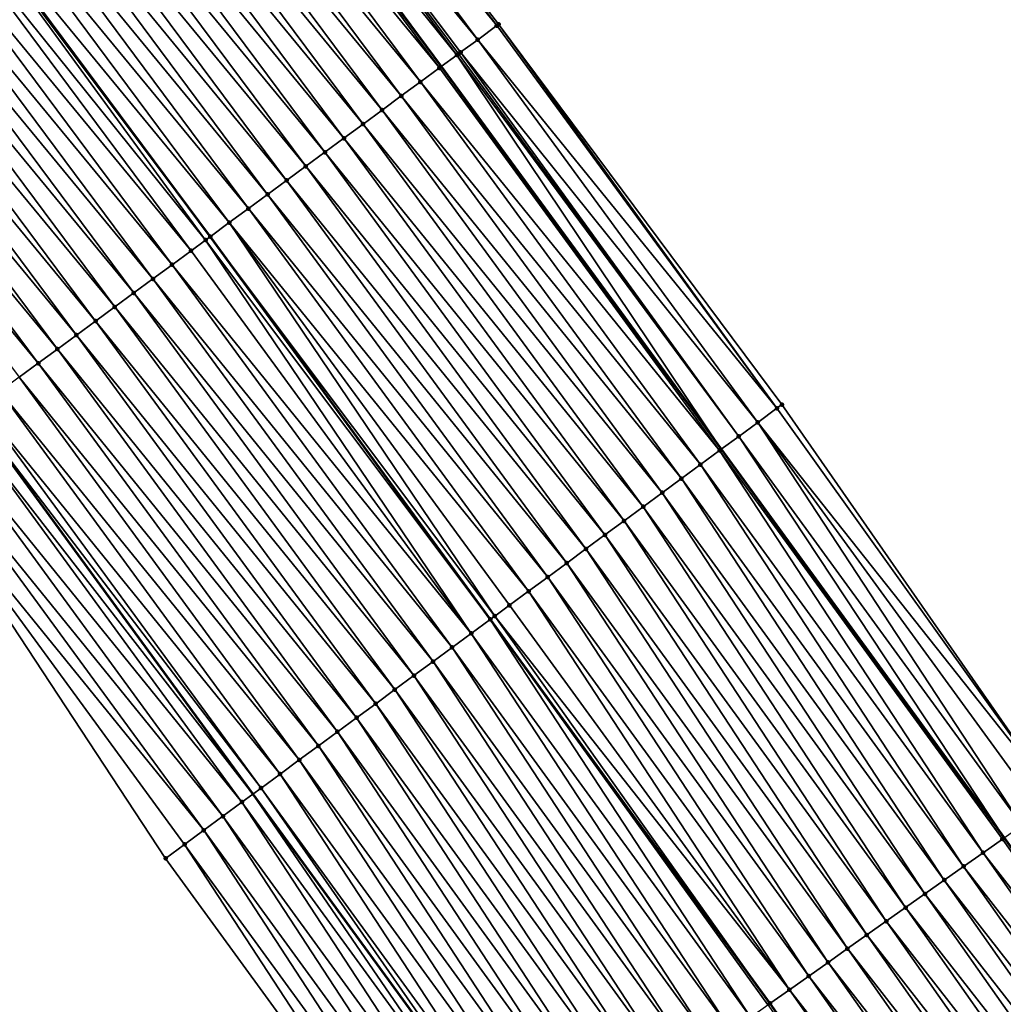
# Model space of a CAD drawing. Header units: feet. Extents: x 2017353 to 2024169, y 808050 to 818690.
# Tile 297 of 305: x 2023041 to 2023083, y 813715 to 813757. Entities that reach past the tile are written whole.
import ezdxf

# ---------------------------------------------------------------- set-up
doc = ezdxf.new("R2010")
doc.units = ezdxf.units.FT
doc.header["$MEASUREMENT"] = 0
for name, color, linetype, lineweight in [('EP_Travel Lane', 172, 'Continuous', 53), ('SB-Road Shots', 141, 'Continuous', 100), ('SB-Road X-Section', 40, 'Continuous', 13), ('STRIPING', 60, 'Continuous', 53)]:
    doc.layers.add(name, color=color, linetype=linetype, lineweight=lineweight)
doc.layers.add('I-77-MM15-17_SB-Surface-BORDER', color=7, linetype='Continuous')
doc.layers.add('I-77-MM15-17_SB-Surface-TIN', color=7, linetype='Continuous')

msp = doc.modelspace()

# ---------------------------------------------------------------- linework, layer by layer
at = {"layer": 'EP_Travel Lane'}
for points in [[(2022991.022505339, 813803.1458993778, 305.6170101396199), (2023003.285776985, 813787.5748178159, 306.3176587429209), (2023015.481625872, 813771.7401552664, 307.0422273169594), (2023027.677817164, 813755.9050481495, 307.7509931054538), (2023039.451268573, 813740.0749688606, 308.4438648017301), (2023051.259084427, 813723.947273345, 309.1315599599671), (2023062.910742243, 813707.9515460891, 309.8217512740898), (2023074.398836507, 813691.5952784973, 310.526257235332), (2023085.886663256, 813675.2393917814, 311.2440111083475), (2023097.152630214, 813658.9396776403, 311.9564695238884), (2023108.400717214, 813642.4176705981, 312.6668367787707), (2023119.426560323, 813626.1889705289, 313.387801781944), (2023130.063606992, 813609.2629426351, 313.9963628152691), (2023140.69929861, 813592.3390709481, 314.6781366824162), (2023151.334193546, 813575.4164669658, 315.40295375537), (2023161.970089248, 813558.4922705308, 316.0737007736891), (2023172.605150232, 813541.5694023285, 316.789546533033), (2023183.240155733, 813524.6466224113, 317.5083899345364)], [(2023022.87013042, 813802.7523768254, 308.1706826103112), (2023034.977134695, 813786.8482880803, 308.8740634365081), (2023047.084266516, 813770.9440317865, 309.571511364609), (2023059.192058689, 813754.6059007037, 310.2723964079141), (2023070.999675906, 813738.4784764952, 310.9698875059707), (2023082.927156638, 813722.1074260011, 311.6875594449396), (2023094.503306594, 813705.8125200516, 312.3790393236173), (2023106.078957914, 813689.5183159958, 313.0950110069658), (2023117.66792653, 813672.9413949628, 313.7577293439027), (2023129.028182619, 813656.4919666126, 314.3854467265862), (2023140.662172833, 813639.5990378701, 315.0095620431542), (2023151.539390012, 813622.8244211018, 315.6302828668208), (2023162.414023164, 813606.0537893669, 316.3875281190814), (2023173.289229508, 813589.2822736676, 317.1144895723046), (2023183.876974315, 813572.3268029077, 317.7604418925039), (2023194.421320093, 813555.3463802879, 318.4628187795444), (2023204.926228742, 813538.3413243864, 319.1687769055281)]]:
    msp.add_polyline3d(points, dxfattribs=at)
at = {"layer": 'I-77-MM15-17_SB-Surface-BORDER', "color": 3, "linetype": 'Continuous', "lineweight": -3}
for points in [[(2023024.964333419, 813804.3748025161, 308.3566072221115), (2023036.946262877, 813788.3742271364, 309.0580661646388), (2023049.169284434, 813772.559950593, 309.7702060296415), (2023061.614257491, 813756.3884599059, 310.4876143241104), (2023073.555617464, 813740.3594481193, 311.1966983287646), (2023085.154819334, 813723.6827751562, 311.8932503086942), (2023097.306286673, 813707.7941838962, 312.6253809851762), (2023108.604489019, 813691.3039202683, 313.3191232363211), (2023120.218062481, 813674.6817501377, 313.9789343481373), (2023131.518725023, 813658.1914563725, 314.5969364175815), (2023143.673377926, 813641.498583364, 315.1908668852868), (2023153.677246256, 813624.1738184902, 315.7780576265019), (2023163.769587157, 813606.9100084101, 316.4957880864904), (2023174.75253143, 813590.2067672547, 317.2367992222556), (2023185.943921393, 813573.6322411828, 317.9227440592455), (2023194.975082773, 813555.6961595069, 318.5071512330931), (2023205.189514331, 813538.5075337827, 319.1876011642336)], [(2023181.852581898, 813523.7702748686, 317.3997637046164), (2023171.551339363, 813540.9040270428, 316.7113860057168), (2023159.106655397, 813556.6838220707, 315.8496676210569), (2023149.587475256, 813574.3128165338, 315.2545603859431), (2023140.480258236, 813592.200764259, 314.6617741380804), (2023129.52701318, 813608.9241119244, 313.9559350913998), (2023117.200194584, 813624.78267664, 313.2088364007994), (2023105.421882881, 813640.386232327, 312.4429763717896), (2023094.197176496, 813656.9241267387, 311.7330354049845), (2023082.980358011, 813673.1857900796, 311.0144584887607), (2023070.66707368, 813688.9574749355, 310.2098197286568), (2023059.170121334, 813705.3067500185, 309.4875459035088), (2023047.574174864, 813721.2345558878, 308.7830737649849), (2023036.571872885, 813737.9548142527, 308.1614076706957), (2023024.851758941, 813753.7143577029, 307.4715350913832), (2023014.230916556, 813770.7705758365, 306.9171997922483), (2023000.449103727, 813785.3755890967, 306.0302409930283), (2022988.183231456, 813800.871041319, 305.3299364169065)]]:
    msp.add_polyline3d(points, dxfattribs=at)
at = {"layer": 'I-77-MM15-17_SB-Surface-TIN', "color": 128, "linetype": 'Continuous', "lineweight": -3}
for points in [[(2023061.53752641, 813756.3320417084, 310.4819767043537), (2023049.169284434, 813772.559950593, 309.7702060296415), (2023048.564577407, 813772.0912061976, 309.710621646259)], [(2023061.53752641, 813756.3320417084, 310.4819767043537), (2023061.614257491, 813756.3884599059, 310.4876143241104), (2023049.169284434, 813772.559950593, 309.7702060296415)], [(2023060.732484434, 813755.7388158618, 310.3922417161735), (2023048.564577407, 813772.0912061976, 309.710621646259), (2023047.774236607, 813771.4785323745, 309.6319954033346)], [(2023060.732484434, 813755.7388158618, 310.3922417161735), (2023061.53752641, 813756.3320417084, 310.4819767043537), (2023048.564577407, 813772.0912061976, 309.710621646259)], [(2023059.853586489, 813755.0925057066, 310.3257555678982), (2023047.774236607, 813771.4785323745, 309.6319954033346), (2023047.084266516, 813770.9440317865, 309.571511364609)], [(2023059.853586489, 813755.0925057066, 310.3257555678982), (2023059.92690455, 813755.146324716, 310.3290341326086), (2023047.774236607, 813771.4785323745, 309.6319954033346)], [(2023059.92690455, 813755.146324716, 310.3290341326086), (2023060.014114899, 813755.2103554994, 310.3332668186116), (2023047.774236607, 813771.4785323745, 309.6319954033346)], [(2023060.014114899, 813755.2103554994, 310.3332668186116), (2023060.732484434, 813755.7388158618, 310.3922417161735), (2023047.774236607, 813771.4785323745, 309.6319954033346)], [(2023046.983693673, 813770.8661208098, 309.5626949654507), (2023059.192058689, 813754.6059007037, 310.2723964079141), (2023047.084266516, 813770.9440317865, 309.571511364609)], [(2023059.853586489, 813755.0925057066, 310.3257555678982), (2023047.084266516, 813770.9440317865, 309.571511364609), (2023059.192058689, 813754.6059007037, 310.2723964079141)], [(2023059.121307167, 813754.5538574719, 310.2666895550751), (2023046.983693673, 813770.8661208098, 309.5626949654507), (2023046.193304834, 813770.2535093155, 309.48628511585)], [(2023059.121307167, 813754.5538574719, 310.2666895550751), (2023059.192058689, 813754.6059007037, 310.2723964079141), (2023046.983693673, 813770.8661208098, 309.5626949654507)], [(2023058.316076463, 813753.9608893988, 310.186261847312), (2023046.193304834, 813770.2535093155, 309.48628511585), (2023045.403124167, 813769.6406277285, 309.4002708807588)], [(2023058.316076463, 813753.9608893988, 310.186261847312), (2023059.121307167, 813754.5538574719, 310.2666895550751), (2023046.193304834, 813770.2535093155, 309.48628511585)], [(2023057.510947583, 813753.3677822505, 310.1008126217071), (2023045.403124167, 813769.6406277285, 309.4002708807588), (2023044.612731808, 813769.0280208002, 309.3240233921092)], [(2023057.510947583, 813753.3677822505, 310.1008126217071), (2023058.316076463, 813753.9608893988, 310.186261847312), (2023045.403124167, 813769.6406277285, 309.4002708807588)], [(2023056.705880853, 813752.7745902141, 310.0122984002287), (2023044.612731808, 813769.0280208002, 309.3240233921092), (2023043.822466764, 813768.4152486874, 309.2419020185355)], [(2023056.705880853, 813752.7745902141, 310.0122984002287), (2023057.510947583, 813753.3677822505, 310.1008126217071), (2023044.612731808, 813769.0280208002, 309.3240233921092)], [(2023055.900613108, 813752.1816727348, 309.9336974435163), (2023043.822466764, 813768.4152486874, 309.2419020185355), (2023043.032053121, 813767.8026693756, 309.1666365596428)], [(2023055.900613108, 813752.1816727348, 309.9336974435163), (2023056.705880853, 813752.7745902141, 310.0122984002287), (2023043.822466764, 813768.4152486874, 309.2419020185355)], [(2023055.095291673, 813751.5888285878, 309.857744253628), (2023043.032053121, 813767.8026693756, 309.1666365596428), (2023042.241621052, 813767.1901139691, 309.0922211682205)], [(2023055.095291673, 813751.5888285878, 309.857744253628), (2023055.900613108, 813752.1816727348, 309.9336974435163), (2023043.032053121, 813767.8026693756, 309.1666365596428)], [(2023054.289952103, 813750.9960092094, 309.7826853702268), (2023042.241621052, 813767.1901139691, 309.0922211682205), (2023041.451267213, 813766.5774570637, 309.0141965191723)], [(2023054.289952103, 813750.9960092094, 309.7826853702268), (2023055.095291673, 813751.5888285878, 309.857744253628), (2023042.241621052, 813767.1901139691, 309.0922211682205)], [(2023053.484603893, 813750.4032016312, 309.7080525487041), (2023041.451267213, 813766.5774570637, 309.0141965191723), (2023040.661017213, 813765.9646654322, 308.9313810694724)], [(2023053.484603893, 813750.4032016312, 309.7080525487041), (2023054.289952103, 813750.9960092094, 309.7826853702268), (2023041.451267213, 813766.5774570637, 309.0141965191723)], [(2023052.679324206, 813749.8103004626, 309.630040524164), (2023040.661017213, 813765.9646654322, 308.9313810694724), (2023039.870776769, 813765.3518614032, 308.8481247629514)], [(2023052.679324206, 813749.8103004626, 309.630040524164), (2023053.484603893, 813750.4032016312, 309.7080525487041), (2023040.661017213, 813765.9646654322, 308.9313810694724)], [(2023051.874115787, 813749.2173019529, 309.5485138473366), (2023039.870776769, 813765.3518614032, 308.8481247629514), (2023039.080460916, 813764.7391552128, 308.7683475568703)], [(2023051.874115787, 813749.2173019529, 309.5485138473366), (2023052.679324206, 813749.8103004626, 309.630040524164), (2023039.870776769, 813765.3518614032, 308.8481247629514)], [(2023051.068976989, 813748.6242083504, 309.46355372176), (2023039.080460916, 813764.7391552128, 308.7683475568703), (2023038.290236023, 813764.1263310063, 308.6843737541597)], [(2023051.068976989, 813748.6242083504, 309.46355372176), (2023051.874115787, 813749.2173019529, 309.5485138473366), (2023039.080460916, 813764.7391552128, 308.7683475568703)], [(2023050.263786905, 813748.0311847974, 309.3811228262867), (2023038.290236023, 813764.1263310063, 308.6843737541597), (2023037.499952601, 813763.5135827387, 308.6031002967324)], [(2023050.263786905, 813748.0311847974, 309.3811228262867), (2023051.068976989, 813748.6242083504, 309.46355372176), (2023038.290236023, 813764.1263310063, 308.6843737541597)], [(2023037.424269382, 813763.4549280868, 308.5959086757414), (2023049.449252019, 813747.431255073, 309.2971778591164), (2023037.490631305, 813763.5063587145, 308.6022145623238)], [(2023049.458609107, 813747.4381444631, 309.2980860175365), (2023037.499952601, 813763.5135827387, 308.6031002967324), (2023037.490631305, 813763.5063587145, 308.6022145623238)], [(2023049.458609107, 813747.4381444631, 309.2980860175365), (2023037.490631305, 813763.5063587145, 308.6022145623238), (2023049.449252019, 813747.431255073, 309.2971778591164)], [(2023049.458609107, 813747.4381444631, 309.2980860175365), (2023050.263786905, 813748.0311847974, 309.3811228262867), (2023037.499952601, 813763.5135827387, 308.6031002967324)], [(2023049.261586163, 813747.2930813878, 309.2789638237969), (2023037.424269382, 813763.4549280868, 308.5959086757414), (2023036.709350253, 813762.9012482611, 308.53654103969)], [(2023049.261586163, 813747.2930813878, 309.2789638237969), (2023049.449252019, 813747.431255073, 309.2971778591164), (2023037.424269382, 813763.4549280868, 308.5959086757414)], [(2023048.653129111, 813746.8455168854, 309.2299523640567), (2023036.709350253, 813762.9012482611, 308.53654103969), (2023035.918843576, 813762.2887896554, 308.4655678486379)], [(2023048.653129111, 813746.8455168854, 309.2299523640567), (2023049.261586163, 813747.2930813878, 309.2789638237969), (2023036.709350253, 813762.9012482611, 308.53654103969)], [(2023047.847683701, 813746.2528420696, 309.1601131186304), (2023035.918843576, 813762.2887896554, 308.4655678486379), (2023035.128413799, 813761.6762312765, 308.3910467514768)], [(2023047.847683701, 813746.2528420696, 309.1601131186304), (2023048.653129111, 813746.8455168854, 309.2299523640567), (2023035.918843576, 813762.2887896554, 308.4655678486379)], [(2023047.04233542, 813745.6600345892, 309.085483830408), (2023035.128413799, 813761.6762312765, 308.3910467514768), (2023034.337894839, 813761.0637886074, 308.3206402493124)], [(2023047.04233542, 813745.6600345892, 309.085483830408), (2023047.847683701, 813746.2528420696, 309.1601131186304), (2023035.128413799, 813761.6762312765, 308.3910467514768)], [(2023046.236951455, 813745.0672758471, 309.0126143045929), (2023034.337894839, 813761.0637886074, 308.3206402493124), (2023033.547293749, 813760.4514524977, 308.2540229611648)], [(2023046.236951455, 813745.0672758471, 309.0126143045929), (2023047.04233542, 813745.6600345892, 309.085483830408), (2023034.337894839, 813761.0637886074, 308.3206402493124)], [(2023045.43144583, 813744.474683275, 308.9457445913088), (2023033.547293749, 813760.4514524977, 308.2540229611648), (2023032.756622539, 813759.8392073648, 308.1906407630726)], [(2023045.43144583, 813744.474683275, 308.9457445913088), (2023046.236951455, 813745.0672758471, 309.0126143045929), (2023033.547293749, 813760.4514524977, 308.2540229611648)], [(2023044.625880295, 813743.8821725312, 308.8818293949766), (2023032.756622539, 813759.8392073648, 308.1906407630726), (2023031.965925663, 813759.2269955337, 308.1284427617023)], [(2023044.625880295, 813743.8821725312, 308.8818293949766), (2023045.43144583, 813744.474683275, 308.9457445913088), (2023032.756622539, 813759.8392073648, 308.1906407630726)], [(2023043.820341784, 813743.2896248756, 308.8165814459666), (2023031.965925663, 813759.2269955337, 308.1284427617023), (2023031.175301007, 813758.61469, 308.0629127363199)], [(2023043.820341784, 813743.2896248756, 308.8165814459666), (2023044.625880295, 813743.8821725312, 308.8818293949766), (2023031.965925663, 813759.2269955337, 308.1284427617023)], [(2023043.014881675, 813742.6969701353, 308.7474670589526), (2023031.175301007, 813758.61469, 308.0629127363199), (2023030.384752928, 813758.0022851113, 307.9938496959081)], [(2023043.014881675, 813742.6969701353, 308.7474670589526), (2023043.820341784, 813743.2896248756, 308.8165814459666), (2023031.175301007, 813758.61469, 308.0629127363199)], [(2023042.209439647, 813742.1042906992, 308.6774609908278), (2023030.384752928, 813758.0022851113, 307.9938496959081), (2023029.594220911, 813757.3898593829, 307.9240455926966)], [(2023042.209439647, 813742.1042906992, 308.6774609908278), (2023043.014881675, 813742.6969701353, 308.7474670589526), (2023030.384752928, 813758.0022851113, 307.9938496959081)], [(2023041.403956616, 813741.5116672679, 308.6094770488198), (2023042.209439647, 813742.1042906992, 308.6774609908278), (2023029.594220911, 813757.3898593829, 307.9240455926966)], [(2023073.345000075, 813740.2048320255, 311.186981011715), (2023061.53752641, 813756.3320417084, 310.4819767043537), (2023060.732484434, 813755.7388158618, 310.3922417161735)], [(2023073.345000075, 813740.2048320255, 311.186981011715), (2023061.614257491, 813756.3884599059, 310.4876143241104), (2023061.53752641, 813756.3320417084, 310.4819767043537)], [(2023073.345000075, 813740.2048320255, 311.186981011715), (2023073.555617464, 813740.3594481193, 311.1966983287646), (2023061.614257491, 813756.3884599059, 310.4876143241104)], [(2023072.539911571, 813739.6116697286, 311.099540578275), (2023060.732484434, 813755.7388158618, 310.3922417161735), (2023060.014114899, 813755.2103554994, 310.3332668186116)], [(2023072.539911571, 813739.6116697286, 311.099540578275), (2023073.345000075, 813740.2048320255, 311.186981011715), (2023060.732484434, 813755.7388158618, 310.3922417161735)], [(2023071.734439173, 813739.0190317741, 311.0310322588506), (2023060.014114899, 813755.2103554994, 310.3332668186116), (2023059.92690455, 813755.146324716, 310.3290341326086)], [(2023071.734439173, 813739.0190317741, 311.0310322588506), (2023072.539911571, 813739.6116697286, 311.099540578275), (2023060.014114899, 813755.2103554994, 310.3332668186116)], [(2023059.853586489, 813755.0925057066, 310.3257555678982), (2023059.192058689, 813754.6059007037, 310.2723964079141), (2023070.999675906, 813738.4784764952, 310.9698875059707)], [(2023071.734439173, 813739.0190317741, 311.0310322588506), (2023059.92690455, 813755.146324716, 310.3290341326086), (2023059.853586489, 813755.0925057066, 310.3257555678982)], [(2023071.734439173, 813739.0190317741, 311.0310322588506), (2023059.853586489, 813755.0925057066, 310.3257555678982), (2023070.999675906, 813738.4784764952, 310.9698875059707)], [(2023070.928936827, 813738.426434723, 310.9640008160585), (2023059.121307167, 813754.5538574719, 310.2666895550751), (2023058.316076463, 813753.9608893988, 310.186261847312)], [(2023059.121307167, 813754.5538574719, 310.2666895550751), (2023070.999675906, 813738.4784764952, 310.9698875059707), (2023059.192058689, 813754.6059007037, 310.2723964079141)], [(2023070.928936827, 813738.426434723, 310.9640008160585), (2023070.999675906, 813738.4784764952, 310.9698875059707), (2023059.121307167, 813754.5538574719, 310.2666895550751)], [(2023070.123762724, 813737.8333893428, 310.8807818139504), (2023058.316076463, 813753.9608893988, 310.186261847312), (2023057.510947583, 813753.3677822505, 310.1008126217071)], [(2023070.123762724, 813737.8333893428, 310.8807818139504), (2023070.928936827, 813738.426434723, 310.9640008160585), (2023058.316076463, 813753.9608893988, 310.186261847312)], [(2023069.318723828, 813737.2401592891, 310.7908949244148), (2023057.510947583, 813753.3677822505, 310.1008126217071), (2023056.705880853, 813752.7745902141, 310.0122984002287)], [(2023069.318723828, 813737.2401592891, 310.7908949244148), (2023070.123762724, 813737.8333893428, 310.8807818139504), (2023057.510947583, 813753.3677822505, 310.1008126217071)], [(2023068.51359859, 813736.6470471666, 310.7052661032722), (2023056.705880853, 813752.7745902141, 310.0122984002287), (2023055.900613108, 813752.1816727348, 309.9336974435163)], [(2023068.51359859, 813736.6470471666, 310.7052661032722), (2023069.318723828, 813737.2401592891, 310.7908949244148), (2023056.705880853, 813752.7745902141, 310.0122984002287)], [(2023067.70843499, 813736.0539874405, 310.6215291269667), (2023055.900613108, 813752.1816727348, 309.9336974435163), (2023055.095291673, 813751.5888285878, 309.857744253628)], [(2023067.70843499, 813736.0539874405, 310.6215291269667), (2023068.51359859, 813736.6470471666, 310.7052661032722), (2023055.900613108, 813752.1816727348, 309.9336974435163)], [(2023066.903098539, 813735.4611638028, 310.5463164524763), (2023055.095291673, 813751.5888285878, 309.857744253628), (2023054.289952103, 813750.9960092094, 309.7826853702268)], [(2023066.903098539, 813735.4611638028, 310.5463164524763), (2023067.70843499, 813736.0539874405, 310.6215291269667), (2023055.095291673, 813751.5888285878, 309.857744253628)], [(2023066.097825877, 813734.868253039, 310.4679579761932), (2023054.289952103, 813750.9960092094, 309.7826853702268), (2023053.484603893, 813750.4032016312, 309.7080525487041)], [(2023066.097825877, 813734.868253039, 310.4679579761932), (2023066.903098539, 813735.4611638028, 310.5463164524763), (2023054.289952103, 813750.9960092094, 309.7826853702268)], [(2023065.29260682, 813734.2752690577, 310.3869558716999), (2023053.484603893, 813750.4032016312, 309.7080525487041), (2023052.679324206, 813749.8103004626, 309.630040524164)], [(2023065.29260682, 813734.2752690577, 310.3869558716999), (2023066.097825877, 813734.868253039, 310.4679579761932), (2023053.484603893, 813750.4032016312, 309.7080525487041)], [(2023064.487246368, 813733.6824782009, 310.3129267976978), (2023052.679324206, 813749.8103004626, 309.630040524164), (2023051.874115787, 813749.2173019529, 309.5485138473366)], [(2023064.487246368, 813733.6824782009, 310.3129267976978), (2023065.29260682, 813734.2752690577, 310.3869558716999), (2023052.679324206, 813749.8103004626, 309.630040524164)], [(2023063.682074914, 813733.0894292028, 310.2295771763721), (2023051.874115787, 813749.2173019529, 309.5485138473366), (2023051.068976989, 813748.6242083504, 309.46355372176)], [(2023063.682074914, 813733.0894292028, 310.2295771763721), (2023064.487246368, 813733.6824782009, 310.3129267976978), (2023051.874115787, 813749.2173019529, 309.5485138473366)], [(2023062.876783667, 813732.4965438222, 310.1521351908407), (2023051.068976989, 813748.6242083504, 309.46355372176), (2023050.263786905, 813748.0311847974, 309.3811228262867)], [(2023062.876783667, 813732.4965438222, 310.1521351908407), (2023063.682074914, 813733.0894292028, 310.2295771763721), (2023051.068976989, 813748.6242083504, 309.46355372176)], [(2023061.452277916, 813731.4469956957, 309.9969520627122), (2023050.263786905, 813748.0311847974, 309.3811228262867), (2023049.458609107, 813747.4381444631, 309.2980860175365)], [(2023061.452277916, 813731.4469956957, 309.9969520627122), (2023062.071694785, 813731.9033820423, 310.0647134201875), (2023050.263786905, 813748.0311847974, 309.3811228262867)], [(2023062.071694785, 813731.9033820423, 310.0647134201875), (2023062.876783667, 813732.4965438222, 310.1521351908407), (2023050.263786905, 813748.0311847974, 309.3811228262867)], [(2023060.461009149, 813730.7177521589, 309.9149160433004), (2023049.261586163, 813747.2930813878, 309.2789638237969), (2023048.653129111, 813746.8455168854, 309.2299523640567)], [(2023049.261586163, 813747.2930813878, 309.2789638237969), (2023061.257169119, 813731.3034212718, 309.9798800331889), (2023049.449252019, 813747.431255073, 309.2971778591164)], [(2023060.461009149, 813730.7177521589, 309.9149160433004), (2023061.257169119, 813731.3034212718, 309.9798800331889), (2023049.261586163, 813747.2930813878, 309.2789638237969)], [(2023061.266537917, 813731.3103131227, 309.9806444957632), (2023049.458609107, 813747.4381444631, 309.2980860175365), (2023049.449252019, 813747.431255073, 309.2971778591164)], [(2023061.266537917, 813731.3103131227, 309.9806444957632), (2023049.449252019, 813747.431255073, 309.2971778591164), (2023061.257169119, 813731.3034212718, 309.9798800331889)], [(2023061.266537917, 813731.3103131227, 309.9806444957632), (2023061.452277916, 813731.4469956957, 309.9969520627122), (2023049.458609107, 813747.4381444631, 309.2980860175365)], [(2023060.461009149, 813730.7177521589, 309.9149160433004), (2023048.653129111, 813746.8455168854, 309.2299523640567), (2023047.847683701, 813746.2528420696, 309.1601131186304)], [(2023059.655621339, 813730.1249986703, 309.8422362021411), (2023047.847683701, 813746.2528420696, 309.1601131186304), (2023047.04233542, 813745.6600345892, 309.085483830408)], [(2023059.655621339, 813730.1249986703, 309.8422362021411), (2023060.461009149, 813730.7177521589, 309.9149160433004), (2023047.847683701, 813746.2528420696, 309.1601131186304)], [(2023058.850269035, 813729.5321966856, 309.7678053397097), (2023047.04233542, 813745.6600345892, 309.085483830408), (2023046.236951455, 813745.0672758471, 309.0126143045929)], [(2023058.850269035, 813729.5321966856, 309.7678053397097), (2023059.655621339, 813730.1249986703, 309.8422362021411), (2023047.04233542, 813745.6600345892, 309.085483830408)], [(2023058.044863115, 813728.9394679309, 309.6960185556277), (2023046.236951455, 813745.0672758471, 309.0126143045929), (2023045.43144583, 813744.474683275, 308.9457445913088)], [(2023058.044863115, 813728.9394679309, 309.6960185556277), (2023058.850269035, 813729.5321966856, 309.7678053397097), (2023046.236951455, 813745.0672758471, 309.0126143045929)], [(2023057.239337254, 813728.3469029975, 309.6301467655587), (2023045.43144583, 813744.474683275, 308.9457445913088), (2023044.625880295, 813743.8821725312, 308.8818293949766)], [(2023057.239337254, 813728.3469029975, 309.6301467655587), (2023058.044863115, 813728.9394679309, 309.6960185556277), (2023045.43144583, 813744.474683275, 308.9457445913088)], [(2023056.433765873, 813727.7544002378, 309.5665198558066), (2023044.625880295, 813743.8821725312, 308.8818293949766), (2023043.820341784, 813743.2896248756, 308.8165814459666)], [(2023056.433765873, 813727.7544002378, 309.5665198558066), (2023057.239337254, 813728.3469029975, 309.6301467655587), (2023044.625880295, 813743.8821725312, 308.8818293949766)], [(2023055.62820267, 813727.161886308, 309.5024896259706), (2023043.820341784, 813743.2896248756, 308.8165814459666), (2023043.014881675, 813742.6969701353, 308.7474670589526)], [(2023055.62820267, 813727.161886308, 309.5024896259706), (2023056.433765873, 813727.7544002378, 309.5665198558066), (2023043.820341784, 813743.2896248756, 308.8165814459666)], [(2023054.822688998, 813726.569304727, 309.4360167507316), (2023043.014881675, 813742.6969701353, 308.7474670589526), (2023042.209439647, 813742.1042906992, 308.6774609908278)], [(2023054.822688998, 813726.569304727, 309.4360167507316), (2023055.62820267, 813727.161886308, 309.5024896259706), (2023043.014881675, 813742.6969701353, 308.7474670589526)], [(2023054.017230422, 813725.9766478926, 309.3668267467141), (2023042.209439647, 813742.1042906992, 308.6774609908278), (2023041.403956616, 813741.5116672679, 308.6094770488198)], [(2023054.017230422, 813725.9766478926, 309.3668267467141), (2023054.822688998, 813726.569304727, 309.4360167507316), (2023042.209439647, 813742.1042906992, 308.6774609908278)], [(2023053.211731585, 813725.3840460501, 309.2996223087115), (2023041.403956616, 813741.5116672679, 308.6094770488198), (2023040.598524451, 813740.9189743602, 308.5389845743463)], [(2023053.211731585, 813725.3840460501, 309.2996223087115), (2023054.017230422, 813725.9766478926, 309.3668267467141), (2023041.403956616, 813741.5116672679, 308.6094770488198)], [(2023052.406306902, 813724.7913429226, 309.2287608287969), (2023040.598524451, 813740.9189743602, 308.5389845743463), (2023039.792899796, 813740.3265443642, 308.4779848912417)], [(2023052.406306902, 813724.7913429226, 309.2287608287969), (2023053.211731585, 813725.3840460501, 309.2996223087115), (2023040.598524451, 813740.9189743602, 308.5389845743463)], [(2023051.600766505, 813724.1987978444, 309.163605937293), (2023039.792899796, 813740.3265443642, 308.4779848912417), (2023039.451268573, 813740.0749688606, 308.4438648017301)], [(2023051.600766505, 813724.1987978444, 309.163605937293), (2023052.406306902, 813724.7913429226, 309.2287608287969), (2023039.792899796, 813740.3265443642, 308.4779848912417)], [(2023085.154819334, 813723.6827751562, 311.8932503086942), (2023073.555617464, 813740.3594481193, 311.1966983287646), (2023073.345000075, 813740.2048320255, 311.186981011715)], [(2023038.98766897, 813739.733576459, 308.397563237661), (2023051.259084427, 813723.947273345, 309.1315599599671), (2023039.451268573, 813740.0749688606, 308.4438648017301)], [(2023051.600766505, 813724.1987978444, 309.163605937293), (2023039.451268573, 813740.0749688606, 308.4438648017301), (2023051.259084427, 813723.947273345, 309.1315599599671)], [(2023085.154819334, 813723.6827751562, 311.8932503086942), (2023073.345000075, 813740.2048320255, 311.186981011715), (2023072.539911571, 813739.6116697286, 311.099540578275)], [(2023050.795436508, 813723.6059653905, 309.0880749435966), (2023038.98766897, 813739.733576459, 308.397563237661), (2023038.182539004, 813739.1404707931, 308.3121675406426)], [(2023050.795436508, 813723.6059653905, 309.0880749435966), (2023051.259084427, 813723.947273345, 309.1315599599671), (2023038.98766897, 813739.733576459, 308.397563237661)], [(2023083.664390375, 813722.6283284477, 311.7451251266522), (2023072.539911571, 813739.6116697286, 311.099540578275), (2023071.734439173, 813739.0190317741, 311.0310322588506)], [(2023083.664390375, 813722.6283284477, 311.7451251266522), (2023084.480934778, 813723.2056166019, 311.8169760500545), (2023072.539911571, 813739.6116697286, 311.099540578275)], [(2023084.480934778, 813723.2056166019, 311.8169760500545), (2023085.154819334, 813723.6827751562, 311.8932503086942), (2023072.539911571, 813739.6116697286, 311.099540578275)], [(2023049.990399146, 813723.0127332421, 308.9981124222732), (2023038.182539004, 813739.1404707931, 308.3121675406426), (2023037.377109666, 813738.5477740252, 308.241535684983)], [(2023049.990399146, 813723.0127332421, 308.9981124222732), (2023050.795436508, 813723.6059653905, 309.0880749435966), (2023038.182539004, 813739.1404707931, 308.3121675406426)], [(2023071.734439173, 813739.0190317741, 311.0310322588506), (2023070.999675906, 813738.4784764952, 310.9698875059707), (2023082.927156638, 813722.1074260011, 311.6875594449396)], [(2023083.664390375, 813722.6283284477, 311.7451251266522), (2023071.734439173, 813739.0190317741, 311.0310322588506), (2023082.927156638, 813722.1074260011, 311.6875594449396)], [(2023049.184772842, 813722.4203054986, 308.9371940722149), (2023037.377109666, 813738.5477740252, 308.241535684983), (2023036.571872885, 813737.9548142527, 308.1614076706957)], [(2023049.184772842, 813722.4203054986, 308.9371940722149), (2023049.990399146, 813723.0127332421, 308.9981124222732), (2023037.377109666, 813738.5477740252, 308.241535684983)], [(2023082.031413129, 813721.4735934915, 311.5959047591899), (2023070.928936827, 813738.426434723, 310.9640008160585), (2023070.123762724, 813737.8333893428, 310.8807818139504)], [(2023082.847682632, 813722.0512725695, 311.6813538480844), (2023070.999675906, 813738.4784764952, 310.9698875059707), (2023070.928936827, 813738.426434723, 310.9640008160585)], [(2023082.031413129, 813721.4735934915, 311.5959047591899), (2023082.847682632, 813722.0512725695, 311.6813538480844), (2023070.928936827, 813738.426434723, 310.9640008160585)], [(2023082.847682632, 813722.0512725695, 311.6813538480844), (2023082.927156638, 813722.1074260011, 311.6875594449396), (2023070.999675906, 813738.4784764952, 310.9698875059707)], [(2023047.574174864, 813721.2345558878, 308.7830737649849), (2023048.379551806, 813721.8273242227, 308.8562896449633), (2023036.571872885, 813737.9548142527, 308.1614076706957)], [(2023048.379551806, 813721.8273242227, 308.8562896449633), (2023049.184772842, 813722.4203054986, 308.9371940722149), (2023036.571872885, 813737.9548142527, 308.1614076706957)], [(2023081.215199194, 813720.8958353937, 311.5077069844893), (2023070.123762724, 813737.8333893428, 310.8807818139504), (2023069.318723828, 813737.2401592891, 310.7908949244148)], [(2023081.215199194, 813720.8958353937, 311.5077069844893), (2023082.031413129, 813721.4735934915, 311.5959047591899), (2023070.123762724, 813737.8333893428, 310.8807818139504)], [(2023080.398984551, 813720.318078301, 311.4195441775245), (2023069.318723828, 813737.2401592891, 310.7908949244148), (2023068.51359859, 813736.6470471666, 310.7052661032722)], [(2023080.398984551, 813720.318078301, 311.4195441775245), (2023081.215199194, 813720.8958353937, 311.5077069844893), (2023069.318723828, 813737.2401592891, 310.7908949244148)], [(2023079.582649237, 813719.740492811, 311.3373505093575), (2023068.51359859, 813736.6470471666, 310.7052661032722), (2023067.70843499, 813736.0539874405, 310.6215291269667)], [(2023079.582649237, 813719.740492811, 311.3373505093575), (2023080.398984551, 813720.318078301, 311.4195441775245), (2023068.51359859, 813736.6470471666, 310.7052661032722)], [(2023078.766256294, 813719.1629892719, 311.2580074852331), (2023067.70843499, 813736.0539874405, 310.6215291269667), (2023066.903098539, 813735.4611638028, 310.5463164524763)], [(2023078.766256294, 813719.1629892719, 311.2580074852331), (2023079.582649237, 813719.740492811, 311.3373505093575), (2023067.70843499, 813736.0539874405, 310.6215291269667)], [(2023077.949912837, 813718.5854153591, 311.1762165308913), (2023066.903098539, 813735.4611638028, 310.5463164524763), (2023066.097825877, 813734.868253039, 310.4679579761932)], [(2023077.949912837, 813718.5854153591, 311.1762165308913), (2023078.766256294, 813719.1629892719, 311.2580074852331), (2023066.903098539, 813735.4611638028, 310.5463164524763)], [(2023077.133573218, 813718.0078359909, 311.0942358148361), (2023066.097825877, 813734.868253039, 310.4679579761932), (2023065.29260682, 813734.2752690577, 310.3869558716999)], [(2023077.133573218, 813718.0078359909, 311.0942358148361), (2023077.949912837, 813718.5854153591, 311.1762165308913), (2023066.097825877, 813734.868253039, 310.4679579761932)], [(2023076.317199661, 813717.4303048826, 311.0139338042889), (2023065.29260682, 813734.2752690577, 310.3869558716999), (2023064.487246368, 813733.6824782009, 310.3129267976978)], [(2023076.317199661, 813717.4303048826, 311.0139338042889), (2023077.133573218, 813718.0078359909, 311.0942358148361), (2023065.29260682, 813734.2752690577, 310.3869558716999)], [(2023075.500914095, 813716.8526486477, 310.9292793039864), (2023064.487246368, 813733.6824782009, 310.3129267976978), (2023063.682074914, 813733.0894292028, 310.2295771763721)], [(2023075.500914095, 813716.8526486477, 310.9292793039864), (2023076.317199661, 813717.4303048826, 311.0139338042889), (2023064.487246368, 813733.6824782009, 310.3129267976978)], [(2023074.684552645, 813716.275100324, 310.8483784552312), (2023063.682074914, 813733.0894292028, 310.2295771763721), (2023062.876783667, 813732.4965438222, 310.1521351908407)], [(2023074.684552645, 813716.275100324, 310.8483784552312), (2023075.500914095, 813716.8526486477, 310.9292793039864), (2023063.682074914, 813733.0894292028, 310.2295771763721)], [(2023073.868339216, 813715.6973415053, 310.7601556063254), (2023062.876783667, 813732.4965438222, 310.1521351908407), (2023062.071694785, 813731.9033820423, 310.0647134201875)], [(2023073.868339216, 813715.6973415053, 310.7601556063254), (2023074.684552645, 813716.275100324, 310.8483784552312), (2023062.876783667, 813732.4965438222, 310.1521351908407)], [(2023073.868339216, 813715.6973415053, 310.7601556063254), (2023062.071694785, 813731.9033820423, 310.0647134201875), (2023061.452277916, 813731.4469956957, 309.9969520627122)], [(2023072.235454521, 813714.5424749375, 310.6063571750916), (2023061.257169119, 813731.3034212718, 309.9798800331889), (2023060.461009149, 813730.7177521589, 309.9149160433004)], [(2023061.266537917, 813731.3103131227, 309.9806444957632), (2023061.257169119, 813731.3034212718, 309.9798800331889), (2023073.042677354, 813715.1130291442, 310.6740433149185)], [(2023072.963417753, 813715.0569722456, 310.666575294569), (2023073.042677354, 813715.1130291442, 310.6740433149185), (2023061.257169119, 813731.3034212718, 309.9798800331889)], [(2023072.235454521, 813714.5424749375, 310.6063571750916), (2023072.963417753, 813715.0569722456, 310.666575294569), (2023061.257169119, 813731.3034212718, 309.9798800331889)], [(2023073.052065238, 813715.1196687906, 310.6749278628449), (2023061.452277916, 813731.4469956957, 309.9969520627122), (2023061.266537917, 813731.3103131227, 309.9806444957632)], [(2023073.052065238, 813715.1196687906, 310.6749278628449), (2023061.266537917, 813731.3103131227, 309.9806444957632), (2023073.042677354, 813715.1130291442, 310.6740433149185)], [(2023073.052065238, 813715.1196687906, 310.6749278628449), (2023073.868339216, 813715.6973415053, 310.7601556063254), (2023061.452277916, 813731.4469956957, 309.9969520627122)], [(2023071.418864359, 813713.9652518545, 310.5367697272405), (2023060.461009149, 813730.7177521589, 309.9149160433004), (2023059.655621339, 813730.1249986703, 309.8422362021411)], [(2023071.418864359, 813713.9652518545, 310.5367697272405), (2023072.235454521, 813714.5424749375, 310.6063571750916), (2023060.461009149, 813730.7177521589, 309.9149160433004)], [(2023070.602333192, 813713.3879448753, 310.4642639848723), (2023059.655621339, 813730.1249986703, 309.8422362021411), (2023058.850269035, 813729.5321966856, 309.7678053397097)], [(2023070.602333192, 813713.3879448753, 310.4642639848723), (2023071.418864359, 813713.9652518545, 310.5367697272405), (2023059.655621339, 813730.1249986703, 309.8422362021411)], [(2023069.78576656, 813712.8106883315, 310.3935126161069), (2023058.850269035, 813729.5321966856, 309.7678053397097), (2023058.044863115, 813728.9394679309, 309.6960185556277)], [(2023069.78576656, 813712.8106883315, 310.3935126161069), (2023070.602333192, 813713.3879448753, 310.4642639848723), (2023058.850269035, 813729.5321966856, 309.7678053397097)], [(2023068.969111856, 813712.2335570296, 310.3271177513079), (2023058.044863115, 813728.9394679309, 309.6960185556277), (2023057.239337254, 813728.3469029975, 309.6301467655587)], [(2023068.969111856, 813712.2335570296, 310.3271177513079), (2023069.78576656, 813712.8106883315, 310.3935126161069), (2023058.044863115, 813728.9394679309, 309.6960185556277)], [(2023068.152402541, 813711.6565033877, 310.2634242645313), (2023057.239337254, 813728.3469029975, 309.6301467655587), (2023056.433765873, 813727.7544002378, 309.5665198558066)], [(2023068.152402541, 813711.6565033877, 310.2634242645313), (2023068.969111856, 813712.2335570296, 310.3271177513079), (2023057.239337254, 813728.3469029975, 309.6301467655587)], [(2023067.335659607, 813711.0794975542, 310.2013937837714), (2023056.433765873, 813727.7544002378, 309.5665198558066), (2023055.62820267, 813727.161886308, 309.5024896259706)], [(2023067.335659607, 813711.0794975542, 310.2013937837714), (2023068.152402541, 813711.6565033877, 310.2634242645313), (2023056.433765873, 813727.7544002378, 309.5665198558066)], [(2023066.518987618, 813710.5023908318, 310.1358539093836), (2023055.62820267, 813727.161886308, 309.5024896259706), (2023054.822688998, 813726.569304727, 309.4360167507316)], [(2023066.518987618, 813710.5023908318, 310.1358539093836), (2023067.335659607, 813711.0794975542, 310.2013937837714), (2023055.62820267, 813727.161886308, 309.5024896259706)], [(2023065.702344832, 813709.9252425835, 310.0688695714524), (2023054.822688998, 813726.569304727, 309.4360167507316), (2023054.017230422, 813725.9766478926, 309.3668267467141)], [(2023065.702344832, 813709.9252425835, 310.0688695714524), (2023066.518987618, 813710.5023908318, 310.1358539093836), (2023054.822688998, 813726.569304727, 309.4360167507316)], [(2023064.885734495, 813709.3480481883, 310.0002800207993), (2023054.017230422, 813725.9766478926, 309.3668267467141), (2023053.211731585, 813725.3840460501, 309.2996223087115)], [(2023064.885734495, 813709.3480481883, 310.0002800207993), (2023065.702344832, 813709.9252425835, 310.0688695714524), (2023054.017230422, 813725.9766478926, 309.3668267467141)], [(2023064.069165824, 813708.7707945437, 309.9296295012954), (2023053.211731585, 813725.3840460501, 309.2996223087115), (2023052.406306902, 813724.7913429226, 309.2287608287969)], [(2023064.069165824, 813708.7707945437, 309.9296295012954), (2023064.885734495, 813709.3480481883, 310.0002800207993), (2023053.211731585, 813725.3840460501, 309.2996223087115)], [(2023063.25267531, 813708.1934297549, 309.8551128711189), (2023052.406306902, 813724.7913429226, 309.2287608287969), (2023051.600766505, 813724.1987978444, 309.163605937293)], [(2023063.25267531, 813708.1934297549, 309.8551128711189), (2023064.069165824, 813708.7707945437, 309.9296295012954), (2023052.406306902, 813724.7913429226, 309.2287608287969)], [(2023051.600766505, 813724.1987978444, 309.163605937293), (2023051.259084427, 813723.947273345, 309.1315599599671), (2023062.910742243, 813707.9515460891, 309.8217512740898)], [(2023063.25267531, 813708.1934297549, 309.8551128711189), (2023051.600766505, 813724.1987978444, 309.163605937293), (2023062.910742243, 813707.9515460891, 309.8217512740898)], [(2023062.436288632, 813707.6159173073, 309.7754599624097), (2023051.259084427, 813723.947273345, 309.1315599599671), (2023050.795436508, 813723.6059653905, 309.0880749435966)], [(2023062.436288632, 813707.6159173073, 309.7754599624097), (2023062.910742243, 813707.9515460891, 309.8217512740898), (2023051.259084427, 813723.947273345, 309.1315599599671)], [(2023061.619962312, 813707.0383190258, 309.6928213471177), (2023050.795436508, 813723.6059653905, 309.0880749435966), (2023049.990399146, 813723.0127332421, 308.9981124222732)], [(2023061.619962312, 813707.0383190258, 309.6928213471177), (2023062.436288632, 813707.6159173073, 309.7754599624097), (2023050.795436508, 813723.6059653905, 309.0880749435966)], [(2023060.803262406, 813706.461252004, 309.6286624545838), (2023049.990399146, 813723.0127332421, 308.9981124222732), (2023049.184772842, 813722.4203054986, 308.9371940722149)], [(2023060.803262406, 813706.461252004, 309.6286624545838), (2023061.619962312, 813707.0383190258, 309.6928213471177), (2023049.990399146, 813723.0127332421, 308.9981124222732)], [(2023059.986737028, 813705.8839367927, 309.5558703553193), (2023049.184772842, 813722.4203054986, 308.9371940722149), (2023048.379551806, 813721.8273242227, 308.8562896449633)], [(2023059.986737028, 813705.8839367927, 309.5558703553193), (2023060.803262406, 813706.461252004, 309.6286624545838), (2023049.184772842, 813722.4203054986, 308.9371940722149)], [(2023094.345386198, 813705.7009292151, 312.3664744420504), (2023082.847682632, 813722.0512725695, 311.6813538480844), (2023082.031413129, 813721.4735934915, 311.5959047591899)], [(2023094.345386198, 813705.7009292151, 312.3664744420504), (2023082.927156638, 813722.1074260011, 311.6875594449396), (2023082.847682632, 813722.0512725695, 311.6813538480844)], [(2023059.170121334, 813705.3067500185, 309.4875459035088), (2023048.379551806, 813721.8273242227, 308.8562896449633), (2023047.574174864, 813721.2345558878, 308.7830737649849)], [(2023059.170121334, 813705.3067500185, 309.4875459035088), (2023059.986737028, 813705.8839367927, 309.5558703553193), (2023048.379551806, 813721.8273242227, 308.8562896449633)], [(2023093.529175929, 813705.123165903, 312.2780950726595), (2023082.031413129, 813721.4735934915, 311.5959047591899), (2023081.215199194, 813720.8958353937, 311.5077069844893)], [(2023093.529175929, 813705.123165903, 312.2780950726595), (2023094.345386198, 813705.7009292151, 312.3664744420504), (2023082.031413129, 813721.4735934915, 311.5959047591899)], [(2023092.712953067, 813704.5454204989, 312.1903386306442), (2023081.215199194, 813720.8958353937, 311.5077069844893), (2023080.398984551, 813720.318078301, 311.4195441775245)], [(2023092.712953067, 813704.5454204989, 312.1903386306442), (2023093.529175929, 813705.123165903, 312.2780950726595), (2023081.215199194, 813720.8958353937, 311.5077069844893)], [(2023091.896685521, 813703.9677386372, 312.1047924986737), (2023080.398984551, 813720.318078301, 311.4195441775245), (2023079.582649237, 813719.740492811, 311.3373505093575)], [(2023091.896685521, 813703.9677386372, 312.1047924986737), (2023092.712953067, 813704.5454204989, 312.1903386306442), (2023080.398984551, 813720.318078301, 311.4195441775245)], [(2023091.080291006, 813703.3902373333, 312.0255270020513), (2023079.582649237, 813719.740492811, 311.3373505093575), (2023078.766256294, 813719.1629892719, 311.2580074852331)], [(2023091.080291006, 813703.3902373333, 312.0255270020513), (2023091.896685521, 813703.9677386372, 312.1047924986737), (2023079.582649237, 813719.740492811, 311.3373505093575)], [(2023090.263885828, 813702.8127511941, 311.9467890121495), (2023078.766256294, 813719.1629892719, 311.2580074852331), (2023077.949912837, 813718.5854153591, 311.1762165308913)], [(2023090.263885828, 813702.8127511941, 311.9467890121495), (2023091.080291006, 813703.3902373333, 312.0255270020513), (2023078.766256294, 813719.1629892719, 311.2580074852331)], [(2023089.447514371, 813702.2352170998, 311.8663829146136), (2023077.949912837, 813718.5854153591, 311.1762165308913), (2023077.133573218, 813718.0078359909, 311.0942358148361)], [(2023089.447514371, 813702.2352170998, 311.8663829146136), (2023090.263885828, 813702.8127511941, 311.9467890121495), (2023077.949912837, 813718.5854153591, 311.1762165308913)], [(2023088.631066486, 813701.65779169, 311.7897573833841), (2023077.133573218, 813718.0078359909, 311.0942358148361), (2023076.317199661, 813717.4303048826, 311.0139338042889)], [(2023088.631066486, 813701.65779169, 311.7897573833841), (2023089.447514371, 813702.2352170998, 311.8663829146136), (2023077.133573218, 813718.0078359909, 311.0942358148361)], [(2023087.814639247, 813701.0803369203, 311.7121105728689), (2023076.317199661, 813717.4303048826, 311.0139338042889), (2023075.500914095, 813716.8526486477, 310.9292793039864)], [(2023087.814639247, 813701.0803369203, 311.7121105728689), (2023088.631066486, 813701.65779169, 311.7897573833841), (2023076.317199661, 813717.4303048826, 311.0139338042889)], [(2023086.998328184, 813700.5027169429, 311.6287170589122), (2023075.500914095, 813716.8526486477, 310.9292793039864), (2023074.684552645, 813716.275100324, 310.8483784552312)], [(2023086.998328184, 813700.5027169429, 311.6287170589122), (2023087.814639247, 813701.0803369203, 311.7121105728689), (2023075.500914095, 813716.8526486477, 310.9292793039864)], [(2023086.18201913, 813699.9250941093, 311.5452241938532), (2023074.684552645, 813716.275100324, 310.8483784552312), (2023073.868339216, 813715.6973415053, 310.7601556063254)], [(2023086.18201913, 813699.9250941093, 311.5452241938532), (2023086.998328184, 813700.5027169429, 311.6287170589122), (2023074.684552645, 813716.275100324, 310.8483784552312)], [(2023085.365761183, 813699.3473985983, 311.4592032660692), (2023073.868339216, 813715.6973415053, 310.7601556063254), (2023073.052065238, 813715.1196687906, 310.6749278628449)], [(2023085.365761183, 813699.3473985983, 311.4592032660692), (2023086.18201913, 813699.9250941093, 311.5452241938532), (2023073.868339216, 813715.6973415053, 310.7601556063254)], [(2023072.963417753, 813715.0569722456, 310.666575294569), (2023084.540112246, 813698.7630558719, 311.372172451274), (2023073.042677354, 813715.1130291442, 310.6740433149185)], [(2023084.549505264, 813698.7697002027, 311.3730820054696), (2023073.052065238, 813715.1196687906, 310.6749278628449), (2023073.042677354, 813715.1130291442, 310.6740433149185)], [(2023084.549505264, 813698.7697002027, 311.3730820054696), (2023073.042677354, 813715.1130291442, 310.6740433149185), (2023084.540112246, 813698.7630558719, 311.372172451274)], [(2023084.549505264, 813698.7697002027, 311.3730820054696), (2023085.365761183, 813699.3473985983, 311.4592032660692), (2023073.052065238, 813715.1196687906, 310.6749278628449)]]:
    msp.add_3dface(points, dxfattribs=at)
at = {"layer": 'SB-Road Shots', "lineweight": 100}
for p in [(2023061.53752641, 813756.3320417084, 310.4819767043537), (2023061.614257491, 813756.3884599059, 310.4876143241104), (2023060.732484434, 813755.7388158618, 310.3922417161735), (2023060.014114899, 813755.2103554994, 310.3332668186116), (2023059.853586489, 813755.0925057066, 310.3257555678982), (2023059.92690455, 813755.146324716, 310.3290341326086), (2023059.121307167, 813754.5538574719, 310.2666895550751), (2023058.316076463, 813753.9608893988, 310.186261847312), (2023057.510947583, 813753.3677822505, 310.1008126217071), (2023056.705880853, 813752.7745902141, 310.0122984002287), (2023055.900613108, 813752.1816727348, 309.9336974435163), (2023055.095291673, 813751.5888285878, 309.857744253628), (2023054.289952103, 813750.9960092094, 309.7826853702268), (2023053.484603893, 813750.4032016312, 309.7080525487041), (2023052.679324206, 813749.8103004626, 309.630040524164), (2023051.874115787, 813749.2173019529, 309.5485138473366), (2023051.068976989, 813748.6242083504, 309.46355372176), (2023050.263786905, 813748.0311847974, 309.3811228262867), (2023049.261586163, 813747.2930813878, 309.2789638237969), (2023049.458609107, 813747.4381444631, 309.2980860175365), (2023048.653129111, 813746.8455168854, 309.2299523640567), (2023047.847683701, 813746.2528420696, 309.1601131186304), (2023047.04233542, 813745.6600345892, 309.085483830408), (2023046.236951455, 813745.0672758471, 309.0126143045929), (2023045.43144583, 813744.474683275, 308.9457445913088), (2023044.625880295, 813743.8821725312, 308.8818293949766), (2023043.820341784, 813743.2896248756, 308.8165814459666), (2023043.014881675, 813742.6969701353, 308.7474670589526), (2023042.209439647, 813742.1042906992, 308.6774609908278), (2023073.555617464, 813740.3594481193, 311.1966983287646), (2023073.345000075, 813740.2048320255, 311.186981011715), (2023072.539911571, 813739.6116697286, 311.099540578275), (2023071.734439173, 813739.0190317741, 311.0310322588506), (2023070.928936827, 813738.426434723, 310.9640008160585), (2023070.123762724, 813737.8333893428, 310.8807818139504), (2023069.318723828, 813737.2401592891, 310.7908949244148), (2023068.51359859, 813736.6470471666, 310.7052661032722), (2023067.70843499, 813736.0539874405, 310.6215291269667), (2023066.903098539, 813735.4611638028, 310.5463164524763), (2023066.097825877, 813734.868253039, 310.4679579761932), (2023065.29260682, 813734.2752690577, 310.3869558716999), (2023064.487246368, 813733.6824782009, 310.3129267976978), (2023063.682074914, 813733.0894292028, 310.2295771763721), (2023062.876783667, 813732.4965438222, 310.1521351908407), (2023062.071694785, 813731.9033820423, 310.0647134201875), (2023061.266537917, 813731.3103131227, 309.9806444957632), (2023061.452277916, 813731.4469956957, 309.9969520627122), (2023060.461009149, 813730.7177521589, 309.9149160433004), (2023059.655621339, 813730.1249986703, 309.8422362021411), (2023058.850269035, 813729.5321966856, 309.7678053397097), (2023058.044863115, 813728.9394679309, 309.6960185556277), (2023057.239337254, 813728.3469029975, 309.6301467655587), (2023056.433765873, 813727.7544002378, 309.5665198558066), (2023055.62820267, 813727.161886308, 309.5024896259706), (2023054.822688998, 813726.569304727, 309.4360167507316), (2023054.017230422, 813725.9766478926, 309.3668267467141), (2023053.211731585, 813725.3840460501, 309.2996223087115), (2023052.406306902, 813724.7913429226, 309.2287608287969), (2023051.600766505, 813724.1987978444, 309.163605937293), (2023050.795436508, 813723.6059653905, 309.0880749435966), (2023049.990399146, 813723.0127332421, 308.9981124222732), (2023049.184772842, 813722.4203054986, 308.9371940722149), (2023082.847682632, 813722.0512725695, 311.6813538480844), (2023048.379551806, 813721.8273242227, 308.8562896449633), (2023047.574174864, 813721.2345558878, 308.7830737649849), (2023082.031413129, 813721.4735934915, 311.5959047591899), (2023081.215199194, 813720.8958353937, 311.5077069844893), (2023080.398984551, 813720.318078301, 311.4195441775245), (2023079.582649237, 813719.740492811, 311.3373505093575), (2023078.766256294, 813719.1629892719, 311.2580074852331), (2023077.949912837, 813718.5854153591, 311.1762165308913), (2023077.133573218, 813718.0078359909, 311.0942358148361), (2023076.317199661, 813717.4303048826, 311.0139338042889), (2023075.500914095, 813716.8526486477, 310.9292793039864), (2023074.684552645, 813716.275100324, 310.8483784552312), (2023073.868339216, 813715.6973415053, 310.7601556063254), (2023073.052065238, 813715.1196687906, 310.6749278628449)]:
    msp.add_point(p, dxfattribs=at)
at = {"layer": 'SB-Road X-Section', "extrusion": (0.6100782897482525, -0.7915462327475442, 0.03548297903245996), "elevation": 590090.7647011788, "flags": 128}
msp.add_lwpolyline([(2099123.778720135, -20641.40631443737), (2099123.013613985, -20641.46593636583), (2099122.013613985, -20641.5446121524), (2099121.013613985, -20641.6139562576), (2099120.013613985, -20641.69041425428), (2099119.013613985, -20641.7764826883), (2099118.013613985, -20641.85277822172), (2099117.013613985, -20641.93495134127), (2099116.013613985, -20642.01026422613), (2099115.013613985, -20642.08472650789), (2099114.013613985, -20642.16280032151), (2099113.013613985, -20642.24566795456), (2099112.013613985, -20642.32897672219), (2099111.013613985, -20642.40880419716), (2099110.013613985, -20642.49283091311), (2099109.013613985, -20642.57415558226), (2099108.917862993, -20642.58135173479), (2099108.013613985, -20642.64075677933), (2099107.013613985, -20642.71177469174), (2099106.013613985, -20642.78634274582), (2099105.013613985, -20642.85679361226), (2099104.013613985, -20642.92345287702), (2099103.013613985, -20642.98687501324), (2099102.013613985, -20643.04911220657), (2099101.013613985, -20643.11468352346), (2099100.013613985, -20643.18379008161), (2099099.013613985, -20643.2536381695), (2099098.013613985, -20643.32519167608), (2099097.013613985, -20643.39206220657), (2099096.013613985, -20643.47393235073), (2099095.013613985, -20643.5559114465), (2099094.013613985, -20643.62812496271), (2099093.013613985, -20643.7064338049)], dxfattribs=at)
at = {"layer": 'SB-Road X-Section', "extrusion": (0.590392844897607, -0.8063866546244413, 0.03430527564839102), "elevation": 538209.4614383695, "flags": 128}
msp.add_lwpolyline([(2113049.575732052, -18163.6274133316), (2113049.480492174, -18163.63305427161), (2113048.480492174, -18163.72284210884), (2113047.588684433, -18163.78185173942), (2113047.480492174, -18163.78608691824), (2113047.389541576, -18163.78936741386), (2113046.480492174, -18163.84846821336), (2113045.480492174, -18163.92894328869), (2113044.480492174, -18164.01444283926), (2113043.480492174, -18164.10300919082), (2113042.480492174, -18164.18165643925), (2113041.480492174, -18164.25765436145), (2113040.480492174, -18164.33275745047), (2113039.480492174, -18164.40743422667), (2113038.480492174, -18164.48549219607), (2113037.480492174, -18164.5670668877), (2113036.480492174, -18164.6520770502), (2113035.480492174, -18164.734556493), (2113034.480492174, -18164.81764220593), (2113034.23582729, -18164.83677566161), (2113033.480492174, -18164.88581598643), (2113032.480492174, -18164.95569636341), (2113031.480492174, -18165.03036960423), (2113030.480492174, -18165.10328204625), (2113029.480492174, -18165.17019114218), (2113028.480492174, -18165.2341439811), (2113027.480492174, -18165.2994303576), (2113026.480492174, -18165.36858544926), (2113025.480492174, -18165.43863274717), (2113024.480492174, -18165.50665672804), (2113023.480492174, -18165.57719071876), (2113022.480492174, -18165.63822632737), (2113021.480492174, -18165.71869534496), (2113020.480492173, -18165.8041413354), (2113019.480492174, -18165.87481478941), (2113018.480492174, -18165.95498999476)], dxfattribs=at)
at = {"layer": 'SB-Road X-Section', "extrusion": (0.5903928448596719, -0.806386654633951, 0.03430527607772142), "elevation": 538229.4613540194, "flags": 128}
msp.add_lwpolyline([(2113049.741788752, -18163.60464989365), (2113049.480511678, -18163.61437293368), (2113048.480511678, -18163.7018648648), (2113047.480511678, -18163.77041353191), (2113046.480511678, -18163.83748445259), (2113045.480511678, -18163.92075246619), (2113044.480511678, -18164.01069229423), (2113043.480511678, -18164.09637154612), (2113042.480511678, -18164.18015783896), (2113041.480511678, -18164.25541480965), (2113040.480511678, -18164.33381943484), (2113039.480511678, -18164.41486924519), (2113038.480511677, -18164.4889419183), (2113037.480511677, -18164.57234062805), (2113036.480511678, -18164.64982822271), (2113035.480511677, -18164.73730148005), (2113034.711122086, -18164.80510274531), (2113034.480511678, -18164.82141991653), (2113033.480511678, -18164.88718707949), (2113032.480511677, -18164.95990972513), (2113031.480511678, -18165.03438442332), (2113030.480511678, -18165.10621348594), (2113029.480511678, -18165.17212407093), (2113028.480511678, -18165.23578845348), (2113027.480511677, -18165.29985639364), (2113026.480511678, -18165.36636841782), (2113025.480511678, -18165.43559917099), (2113024.480511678, -18165.50284318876), (2113023.480511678, -18165.57374640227), (2113022.480511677, -18165.63893966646), (2113021.480511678, -18165.71451514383), (2113020.480511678, -18165.80453064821), (2113019.480511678, -18165.86548487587), (2113018.480511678, -18165.94643695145), (2113017.480511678, -18166.01969595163)], dxfattribs=at)
at = {"layer": 'SB-Road X-Section', "extrusion": (0.5748676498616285, -0.8174922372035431, 0.03512303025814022), "elevation": 497804.3691596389, "flags": 128}
msp.add_lwpolyline([(2122949.698821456, -17183.1067154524), (2122948.873113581, -17183.18303680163), (2122947.873113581, -17183.25493208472), (2122946.873113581, -17183.3187427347), (2122945.873113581, -17183.40424457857), (2122944.873113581, -17183.49249680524), (2122943.873113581, -17183.58071404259), (2122942.873113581, -17183.66295845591), (2122941.873113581, -17183.7423504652), (2122940.873113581, -17183.82419191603), (2122939.873113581, -17183.90622324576), (2122938.873113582, -17183.98657483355), (2122937.873113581, -17184.07128159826), (2122936.873113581, -17184.15223239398), (2122935.873113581, -17184.24050971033), (2122934.873113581, -17184.32579007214), (2122934.764535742, -17184.33414779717), (2122933.873113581, -17184.39440309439), (2122932.873113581, -17184.46403350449), (2122931.873113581, -17184.53658401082), (2122930.873113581, -17184.60737906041), (2122929.873113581, -17184.6738149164), (2122928.873113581, -17184.73754772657), (2122927.873113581, -17184.79961650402), (2122926.873113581, -17184.86519684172), (2122925.873113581, -17184.93222253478), (2122924.873113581, -17185.00085443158), (2122923.873113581, -17185.07154856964), (2122922.873113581, -17185.14611120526), (2122921.873113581, -17185.22581329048), (2122920.873113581, -17185.30850292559), (2122919.873113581, -17185.37270142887), (2122918.873113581, -17185.44553846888), (2122917.873113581, -17185.51390510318)], dxfattribs=at)
at = {"layer": 'STRIPING'}
msp.add_polyline3d([(2023013.087588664, 813795.1681484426, 307.1800369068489), (2023025.289069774, 813779.3373057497, 307.8929810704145), (2023037.490631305, 813763.5063587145, 308.6022145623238), (2023049.449252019, 813747.431255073, 309.2971778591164), (2023061.257169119, 813731.3034212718, 309.9798800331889), (2023073.042677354, 813715.1130291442, 310.6740433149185), (2023084.540112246, 813698.7630558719, 311.372172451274), (2023096.037625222, 813682.4129715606, 312.0664382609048), (2023107.406418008, 813665.93260703, 312.733613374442), (2023118.631189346, 813649.39460383, 313.4399986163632), (2023129.881959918, 813632.7917992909, 314.1948764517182), (2023140.760924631, 813616.0181797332, 314.8131413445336), (2023151.637735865, 813599.2478804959, 315.5451664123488), (2023162.405940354, 813582.408587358, 316.2589201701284), (2023173.167802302, 813565.5633564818, 316.9251493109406), (2023183.928506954, 813548.719937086, 317.6531741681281), (2023194.661508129, 813531.8591779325, 318.3828489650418)], dxfattribs=at)

doc.saveas('drawing.dxf')
